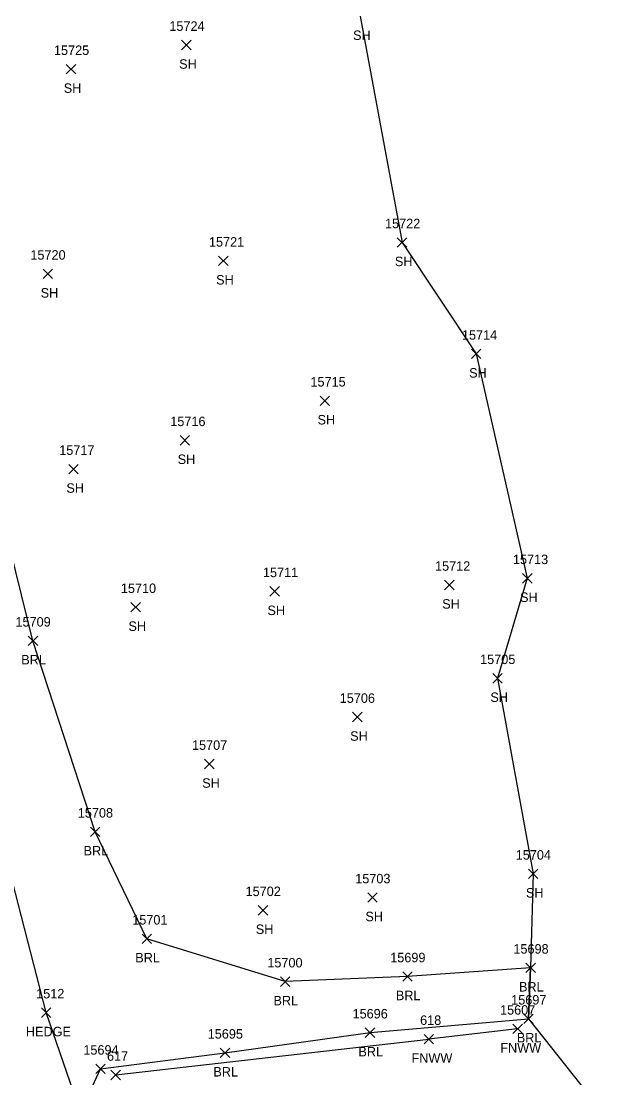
# Model space of a CAD drawing. Extents: x 1439173 to 1457902, y 641926 to 659889.
# Drawn here: x 1446113.5 to 1446239.5, y 654122.9 to 654345.9 of the extents above; entities that cross this region are included whole.
import ezdxf

# ---------------------------------------------------------------- set-up
doc = ezdxf.new("R2010")
doc.units = 0
for name, color, linetype in [('L_A', 7, 'Continuous'), ('L_I', 7, 'Continuous'), ('L_TIC', 7, 'Continuous'), ('LABL', 7, 'Continuous'), ('LAHR', 7, 'Continuous'), ('LFNC', 7, 'Continuous'), ('LSOGP', 7, 'Continuous')]:
    doc.layers.add(name, color=color, linetype=linetype)

msp = doc.modelspace()

# ---------------------------------------------------------------- linework, layer by layer
at = {"layer": 'L_TIC'}
for points in [[(1446147.39, 654339.85), (1446149.39, 654341.85)], [(1446149.39, 654339.85), (1446147.39, 654341.85)], [(1446123.04, 654334.76), (1446125.04, 654336.76)], [(1446125.04, 654334.76), (1446123.04, 654336.76)], [(1446192.92, 654298.19), (1446194.92, 654300.19)], [(1446194.92, 654298.19), (1446192.92, 654300.19)], [(1446155.19, 654294.31), (1446157.19, 654296.31)], [(1446157.19, 654294.31), (1446155.19, 654296.31)], [(1446118.15, 654291.55), (1446120.15, 654293.55)], [(1446120.15, 654291.55), (1446118.15, 654293.55)], [(1446208.58, 654274.66), (1446210.58, 654276.66)], [(1446210.58, 654274.66), (1446208.58, 654276.66)], [(1446176.6, 654264.77), (1446178.6, 654266.77)], [(1446178.6, 654264.77), (1446176.6, 654266.77)], [(1446147.08, 654256.42), (1446149.08, 654258.42)], [(1446149.08, 654256.42), (1446147.08, 654258.42)], [(1446123.58, 654250.35), (1446125.58, 654252.35)], [(1446125.58, 654250.35), (1446123.58, 654252.35)], [(1446202.91, 654225.89), (1446204.91, 654227.89)], [(1446204.91, 654225.89), (1446202.91, 654227.89)], [(1446219.35, 654227.3), (1446221.35, 654229.3)], [(1446221.35, 654227.3), (1446219.35, 654229.3)], [(1446166.02, 654224.54), (1446168.02, 654226.54)], [(1446168.02, 654224.54), (1446166.02, 654226.54)], [(1446136.69, 654221.2), (1446138.69, 654223.2)], [(1446138.69, 654221.2), (1446136.69, 654223.2)], [(1446115.01, 654214.11), (1446117.01, 654216.11)], [(1446117.01, 654214.11), (1446115.01, 654216.11)], [(1446213.06, 654206.2), (1446215.06, 654208.2)], [(1446215.06, 654206.2), (1446213.06, 654208.2)], [(1446183.48, 654198.01), (1446185.48, 654200.01)], [(1446185.48, 654198.01), (1446183.48, 654200.01)], [(1446152.25, 654188.09), (1446154.25, 654190.09)], [(1446154.25, 654188.09), (1446152.25, 654190.09)], [(1446128.15, 654173.8), (1446130.15, 654175.8)], [(1446130.15, 654173.8), (1446128.15, 654175.8)], [(1446220.58, 654164.92), (1446222.58, 654166.92)], [(1446222.58, 654164.92), (1446220.58, 654166.92)], [(1446186.7, 654159.92), (1446188.7, 654161.92)], [(1446188.7, 654159.92), (1446186.7, 654161.92)], [(1446163.56, 654157.23), (1446165.56, 654159.23)], [(1446165.56, 654157.23), (1446163.56, 654159.23)], [(1446139.07, 654151.22), (1446141.07, 654153.22)], [(1446141.07, 654151.22), (1446139.07, 654153.22)], [(1446194.07, 654143.25), (1446196.07, 654145.25)], [(1446196.07, 654143.25), (1446194.07, 654145.25)], [(1446220.05, 654145.08), (1446222.05, 654147.08)], [(1446222.05, 654145.08), (1446220.05, 654147.08)], [(1446168.23, 654142.17), (1446170.23, 654144.17)], [(1446170.23, 654142.17), (1446168.23, 654144.17)], [(1446117.81, 654135.63), (1446119.81, 654137.63)], [(1446119.81, 654135.63), (1446117.81, 654137.63)], [(1446219.59, 654134.33), (1446221.59, 654136.33)], [(1446221.59, 654134.33), (1446219.59, 654136.33)], [(1446217.32, 654132.2), (1446219.32, 654134.2)], [(1446219.32, 654132.2), (1446217.32, 654134.2)], [(1446186.16, 654131.4), (1446188.16, 654133.4)], [(1446188.16, 654131.4), (1446186.16, 654133.4)], [(1446198.57, 654130.04), (1446200.57, 654132.04)], [(1446200.57, 654130.04), (1446198.57, 654132.04)], [(1446155.54, 654127.14), (1446157.54, 654129.14)], [(1446157.54, 654127.14), (1446155.54, 654129.14)], [(1446129.29, 654123.75), (1446131.29, 654125.75)], [(1446131.29, 654123.75), (1446129.29, 654125.75)], [(1446132.48, 654122.47), (1446134.48, 654124.47)], [(1446134.48, 654122.47), (1446132.48, 654124.47)]]:
    msp.add_lwpolyline(points, dxfattribs=at)
at = {"layer": 'LABL'}
msp.add_lwpolyline([(1446124.18, 654108.76), (1446126.08, 654115.59), (1446130.29, 654124.75), (1446156.54, 654128.14), (1446187.16, 654132.4), (1446220.59, 654135.33), (1446221.05, 654146.08), (1446195.07, 654144.25), (1446169.23, 654143.17), (1446140.07, 654152.22), (1446129.15, 654174.8), (1446116.01, 654215.11), (1446108.77, 654244.23), (1446096.88, 654288.5), (1446089.16, 654325.6), (1446080.69, 654366.59), (1446073.03, 654401.3), (1446053.81, 654433.94), (1446052.94, 654469.59), (1446042.27, 654503.12), (1446031.58, 654533.58), (1446025.16, 654550.47), (1446012.61, 654564.78)], dxfattribs=at)
at = {"layer": 'LAHR'}
msp.add_lwpolyline([(1446126.08, 654115.59), (1446118.81, 654136.63), (1446104.47, 654192.25), (1446090.12, 654244.5), (1446079.51, 654291.33), (1446068.11, 654335.55), (1446053.58, 654386.49), (1446044.43, 654428.87), (1446026.24, 654485.4), (1446017.64, 654517.64)], dxfattribs=at)
at = {"layer": 'LFNC'}
for points in [[(1446218.32, 654133.2), (1446199.57, 654131.04)], [(1446133.48, 654123.47), (1446199.57, 654131.04)]]:
    msp.add_lwpolyline(points, dxfattribs=at)
at = {"layer": 'LSOGP'}
msp.add_lwpolyline([(1446185.09, 654346.93), (1446193.92, 654299.19), (1446209.58, 654275.66), (1446220.34, 654228.3), (1446214.06, 654207.2), (1446221.57, 654165.91), (1446221.05, 654146.09), (1446220.59, 654135.33), (1446239.47, 654111.52)], dxfattribs=at)

# ---------------------------------------------------------------- texts
at = {"layer": 'L_A'}
for s, p in [('SH', (1446183.58, 654341.92)), ('SH', (1446146.88, 654335.85)), ('SH', (1446122.52, 654330.76)), ('SH', (1446192.41, 654294.19)), ('SH', (1446154.68, 654290.31)), ('SH', (1446117.64, 654287.55)), ('SH', (1446208.07, 654270.66)), ('SH', (1446176.09, 654260.77)), ('SH', (1446146.56, 654252.42)), ('SH', (1446123.07, 654246.35)), ('SH', (1446202.39, 654221.89)), ('SH', (1446218.83, 654223.3)), ('SH', (1446165.51, 654220.54)), ('SH', (1446136.17, 654217.2)), ('BRL', (1446113.55, 654210.11)), ('SH', (1446212.55, 654202.2)), ('SH', (1446182.97, 654194.01)), ('SH', (1446151.74, 654184.09)), ('BRL', (1446126.7, 654169.8)), ('SH', (1446220.06, 654160.92)), ('SH', (1446186.18, 654155.92)), ('SH', (1446163.05, 654153.23)), ('BRL', (1446137.61, 654147.22)), ('BRL', (1446218.6, 654141.08)), ('BRL', (1446192.61, 654139.25)), ('BRL', (1446166.78, 654138.17)), ('HEDGE', (1446114.52, 654131.63)), ('BRL', (1446218.14, 654130.33)), ('FNWW', (1446214.66, 654128.2)), ('BRL', (1446184.7, 654127.4)), ('FNWW', (1446195.92, 654126.04)), ('BRL', (1446154.09, 654123.14))]:
    msp.add_text(s, height=2, dxfattribs=at).set_placement(p)
at = {"layer": 'L_I'}
for s, p in [('15724', (1446144.8, 654343.85)), ('15725', (1446120.45, 654338.76)), ('15722', (1446190.33, 654302.19)), ('15721', (1446153.16, 654298.31)), ('15720', (1446115.47, 654295.55)), ('15714', (1446206.56, 654278.66)), ('15715', (1446174.58, 654268.77)), ('15716', (1446145, 654260.42)), ('15717', (1446121.56, 654254.35)), ('15713', (1446217.32, 654231.3)), ('15711', (1446164.56, 654228.54)), ('15712', (1446200.88, 654229.89)), ('15710', (1446134.57, 654225.2)), ('15709', (1446112.33, 654218.11)), ('15705', (1446210.39, 654210.2)), ('15706', (1446180.76, 654202.01)), ('15707', (1446149.58, 654192.09)), ('15708', (1446125.48, 654177.8)), ('15704', (1446217.91, 654168.92)), ('15703', (1446184.03, 654163.92)), ('15702', (1446160.89, 654161.23)), ('15701', (1446136.97, 654155.22)), ('15698', (1446217.42, 654149.08)), ('15700', (1446165.48, 654146.17)), ('15699', (1446191.42, 654147.25)), ('1512', (1446116.69, 654139.63)), ('15697', (1446216.95, 654138.33)), ('15696', (1446183.47, 654135.4)), ('15607', (1446214.6, 654136.2)), ('618', (1446197.73, 654134.04)), ('15695', (1446152.9, 654131.14)), ('15694', (1446126.65, 654127.75)), ('617', (1446131.64, 654126.47))]:
    msp.add_text(s, height=2, dxfattribs=at).set_placement(p)

doc.saveas('drawing.dxf')
